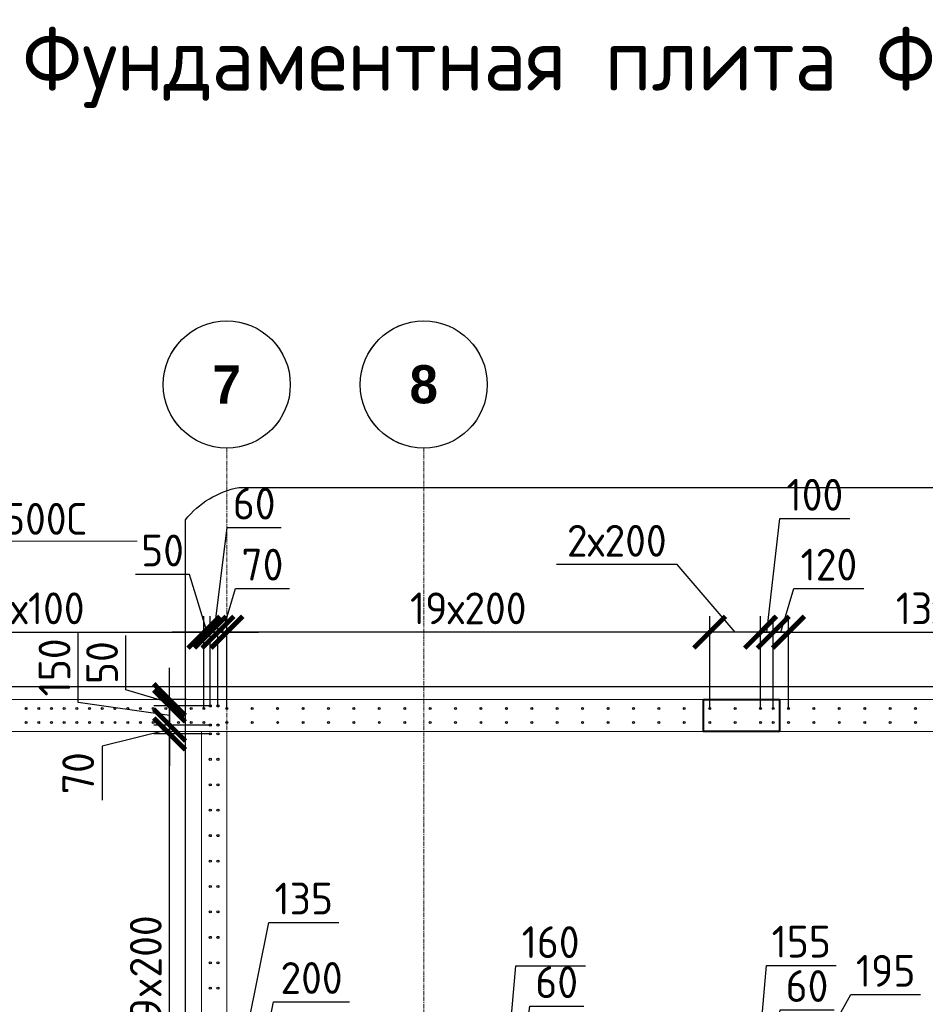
# Model space of a CAD drawing. Header units: millimetres. Extents: x 376598 to 1249954, y -318491 to -22134.
# Tile 421 of 444: x 1214215 to 1221342, y -215233 to -207491. Entities that reach past the tile are written whole.
import ezdxf
from ezdxf import colors
from ezdxf.entities.mleader import LeaderData, LeaderLine
from ezdxf.math import Vec2, Vec3

# ---------------------------------------------------------------- set-up
doc = ezdxf.new("R2010")
doc.units = ezdxf.units.MM
for name, pattern in [('01 Штриховая _4 мм_', [6, 3.5, -2.5]), ('______5', [1100, 800, -100, 100, -100]), ('HIDDEN2', [4.7625, 3.175, -1.5875]), ('осевая', [50.8, 31.75, -6.35, 6.35, -6.35])]:
    doc.linetypes.add(name, pattern=pattern)
for name, color, linetype, lineweight in [('0 Фундамент', 5, 'Continuous', 30), ('1 Стены', 3, 'Continuous', 30), ('Оси', 40, '______5', 18), ('подоснова', 151, 'Continuous', 5), ('размер', 1, 'Continuous', 25), ('РАЗМЕРЫ', 1, 'Continuous', 9), ('СТЕНЫ', 3, 'Continuous', 30), ('Узлы', 7, 'Continuous', 0)]:
    doc.layers.add(name, color=color, linetype=linetype, lineweight=lineweight)
doc.styles.add('Century Gothic', font='GOTHIC.TTF')
doc.styles.add('GOST-2.304_Type-B', font='GOST_Common.ttf')
doc.dimstyles.new('СПДС', dxfattribs={"dimscale": 100, "dimtxt": 2.5, "dimasz": 2.5, "dimexe": 1.25, "dimexo": 0, "dimtad": 1, "dimdec": 0, "dimtxsty": 'GOST-2.304_Type-B', "dimblk": 'ARCHTICK', "dimcen": 2.5, "dimdle": 2, "dimadec": 0, "dimazin": 2, "dimtfac": 0.75, "dimtdec": 0, "dimtmove": 1, "dimatfit": 3, "dimfxl": 1, "dimtolj": 1, "dimarcsym": 1})

# ---------------------------------------------------------------- blocks, each defined once
blk = doc.blocks.new('NSY101')
at = {"color": 0, "linetype": 'ByBlock', "lineweight": -2}
blk.add_circle((0, 0), 50, dxfattribs=at)
blk = doc.blocks.new('оси 2.2-2.3')
at = {"layer": 'Оси', "color": 16, "linetype": 'осевая', "lineweight": 0, "transparency": 33554687}
for p, q in [((494304.9, -104267.9), (494304.9, -134893.5)), ((495854.9, -104267.9), (495854.9, -134893.5)), ((468076.3, -106495.4), (524372.9, -106495.4))]:
    blk.add_line(p, q, dxfattribs=at)
at = {"layer": 'Оси', "color": 16, "linetype": 'Continuous', "lineweight": 25, "transparency": 33554687, "xscale": 9.999999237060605, "yscale": 9.999999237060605, "zscale": 9.999999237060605}
for p in [(494304.4, -103767.9), (495854.4, -103767.9)]:
    blk.add_blockref('NSY101', p, dxfattribs=at)
at = {"layer": 'Оси', "color": 16, "linetype": 'Continuous', "lineweight": 25, "transparency": 33554687, "char_height": 300, "width": 385, "attachment_point": 5, "style": 'Century Gothic'}
for s, insert in [('\\A1;{\\fCentury Gothic|i0|b1;\\H300.000000;\\W1.000000;\\C16;7}\\P', (494304.4, -103767.9)), ('\\A1;{\\fCentury Gothic|i0|b1;\\H300.000000;\\W1.000000;\\C16;8}\\P', (495854.4, -103767.9))]:
    blk.add_mtext(s, dxfattribs=dict(at, insert=insert))
blk = doc.blocks.new('стены тп')
at = {"layer": '1 Стены', "color": 252, "linetype": 'HIDDEN2', "lineweight": 0, "true_color": 0x939598}
for p, q in [((909390.6, -187275.6), (862265.6, -187275.6)), ((862590.6, -187525.6), (889390.4, -187525.6)), ((882440.6, -187525.6), (882240.6, -187525.6)), ((882240.6, -187525.6), (882240.6, -190445.6)), ((882440.6, -191275.6), (882440.6, -187525.6))]:
    blk.add_line(p, q, dxfattribs=at)
blk = doc.blocks.new('_ArchTick')
at = {"color": 0, "linetype": 'ByBlock', "const_width": 0.15}
blk.add_lwpolyline([(-0.5, -0.5), (0.5, 0.5)], dxfattribs=at)
blk = doc.blocks.new('*D3281')
at = {"layer": 'DEFPOINTS', "color": 0, "lineweight": 0, "transparency": 16777216}
for p in [(1215935, -216116.3), (1215800.2, -216906.8), (1215935, -216906.8, -360)]:
    blk.add_point(p, dxfattribs=at)
at = {"layer": 'РАЗМЕРЫ', "color": 0, "lineweight": -2, "transparency": 16777216}
for p, q in [((1215867.6, -216116.3), (1216175.3, -214589)), ((1216175.3, -214589), (1216725.3, -214589)), ((1215800.2, -216906.8), (1215800.2, -215991.3)), ((1215935, -216906.8), (1215935, -215991.3)), ((1215600.2, -216116.3), (1216135, -216116.3))]:
    blk.add_line(p, q, dxfattribs=at)
at = {"layer": 'РАЗМЕРЫ', "color": 0, "lineweight": -2, "transparency": 16777216, "xscale": 250, "yscale": 250, "zscale": 250, "rotation": 180}
blk.add_blockref('_ArchTick', (1215800.2, -216116.3), dxfattribs=at)
at = {"layer": 'РАЗМЕРЫ', "color": 0, "lineweight": -2, "transparency": 16777216, "xscale": 250, "yscale": 250, "zscale": 250}
blk.add_blockref('_ArchTick', (1215935, -216116.3), dxfattribs=at)
at = {"layer": 'РАЗМЕРЫ', "color": 0, "lineweight": 0, "transparency": 16777216, "insert": (1216450.3, -214401.5), "char_height": 250, "attachment_point": 5, "style": 'GOST-2.304_Type-B'}
blk.add_mtext('\\A1;135', dxfattribs=at)
blk = doc.blocks.new('*D3282')
at = {"layer": 'DEFPOINTS', "color": 0, "lineweight": 0, "transparency": 16777216}
for p in [(1218095, -216116.3), (1217935, -216906.8, -360), (1218095, -216906.8, -360)]:
    blk.add_point(p, dxfattribs=at)
at = {"layer": 'РАЗМЕРЫ', "color": 0, "lineweight": -2, "transparency": 16777216}
for p, q in [((1218015, -216116.3), (1218118.1, -214931.9)), ((1218118.1, -214931.9), (1218668.1, -214931.9)), ((1217935, -216906.8), (1217935, -215991.3)), ((1218095, -216906.8), (1218095, -215991.3)), ((1217735, -216116.3), (1218295, -216116.3))]:
    blk.add_line(p, q, dxfattribs=at)
at = {"layer": 'РАЗМЕРЫ', "color": 0, "lineweight": -2, "transparency": 16777216, "xscale": 250, "yscale": 250, "zscale": 250, "rotation": 180}
blk.add_blockref('_ArchTick', (1217935, -216116.3), dxfattribs=at)
at = {"layer": 'РАЗМЕРЫ', "color": 0, "lineweight": -2, "transparency": 16777216, "xscale": 250, "yscale": 250, "zscale": 250}
blk.add_blockref('_ArchTick', (1218095, -216116.3), dxfattribs=at)
at = {"layer": 'РАЗМЕРЫ', "color": 0, "lineweight": 0, "transparency": 16777216, "insert": (1218393.1, -214744.4), "char_height": 250, "attachment_point": 5, "style": 'GOST-2.304_Type-B'}
blk.add_mtext('\\A1;160', dxfattribs=at)
blk = doc.blocks.new('*D3283')
at = {"layer": 'DEFPOINTS', "color": 0, "lineweight": 0, "transparency": 16777216}
for p in [(1218155.3, -216116.3), (1218095, -216906.8, -360), (1218155.3, -216906.8, -360)]:
    blk.add_point(p, dxfattribs=at)
at = {"layer": 'РАЗМЕРЫ', "color": 0, "lineweight": -2, "transparency": 16777216}
for p, q in [((1218125.2, -216116.3), (1218228.3, -215246.9)), ((1218228.3, -215246.9), (1218653.3, -215246.9)), ((1218095, -216906.8), (1218095, -215991.3)), ((1218155.3, -216906.8), (1218155.3, -215991.3)), ((1218095, -216116.3), (1217845, -216116.3)), ((1218095, -216116.3), (1218155.3, -216116.3)), ((1218095, -216116.3), (1218155.3, -216116.3)), ((1218155.3, -216116.3), (1218405.3, -216116.3))]:
    blk.add_line(p, q, dxfattribs=at)
at = {"layer": 'РАЗМЕРЫ', "color": 0, "lineweight": -2, "transparency": 16777216, "xscale": 250, "yscale": 250, "zscale": 250}
blk.add_blockref('_ArchTick', (1218095, -216116.3), dxfattribs=at)
at = {"layer": 'РАЗМЕРЫ', "color": 0, "lineweight": -2, "transparency": 16777216, "xscale": 250, "yscale": 250, "zscale": 250, "rotation": 180}
blk.add_blockref('_ArchTick', (1218155.3, -216116.3), dxfattribs=at)
at = {"layer": 'РАЗМЕРЫ', "color": 0, "lineweight": 0, "transparency": 16777216, "insert": (1218440.8, -215059.4), "char_height": 250, "attachment_point": 5, "style": 'GOST-2.304_Type-B'}
blk.add_mtext('\\A1;60', dxfattribs=at)
blk = doc.blocks.new('*D3295')
at = {"layer": 'DEFPOINTS', "color": 0, "lineweight": 0, "transparency": 16777216}
for p in [(1220065, -216116.3), (1219910, -216906.8, -360), (1220065, -216906.8, -360)]:
    blk.add_point(p, dxfattribs=at)
at = {"layer": 'РАЗМЕРЫ', "color": 0, "lineweight": -2, "transparency": 16777216}
for p, q in [((1219987.5, -216116.3), (1220090.6, -214927.8)), ((1220090.6, -214927.8), (1220640.6, -214927.8)), ((1219910, -216906.8), (1219910, -215991.3)), ((1220065, -216906.8), (1220065, -215991.3)), ((1219710, -216116.3), (1220265, -216116.3))]:
    blk.add_line(p, q, dxfattribs=at)
at = {"layer": 'РАЗМЕРЫ', "color": 0, "lineweight": -2, "transparency": 16777216, "xscale": 250, "yscale": 250, "zscale": 250, "rotation": 180}
blk.add_blockref('_ArchTick', (1219910, -216116.3), dxfattribs=at)
at = {"layer": 'РАЗМЕРЫ', "color": 0, "lineweight": -2, "transparency": 16777216, "xscale": 250, "yscale": 250, "zscale": 250}
blk.add_blockref('_ArchTick', (1220065, -216116.3), dxfattribs=at)
at = {"layer": 'РАЗМЕРЫ', "color": 0, "lineweight": 0, "transparency": 16777216, "insert": (1220365.6, -214740.3), "char_height": 250, "attachment_point": 5, "style": 'GOST-2.304_Type-B'}
blk.add_mtext('\\A1;155', dxfattribs=at)
blk = doc.blocks.new('*D3296')
at = {"layer": 'DEFPOINTS', "color": 0, "lineweight": 0, "transparency": 16777216}
for p in [(1220125.3, -216116.3), (1220065, -216906.8, -360), (1220125.3, -216906.8, -360)]:
    blk.add_point(p, dxfattribs=at)
at = {"layer": 'РАЗМЕРЫ', "color": 0, "lineweight": -2, "transparency": 16777216}
for p, q in [((1220095.2, -216116.3), (1220198.3, -215276.9)), ((1220198.3, -215276.9), (1220623.3, -215276.9)), ((1220065, -216906.8), (1220065, -215991.3)), ((1220125.3, -216906.8), (1220125.3, -215991.3)), ((1220065, -216116.3), (1219815, -216116.3)), ((1220065, -216116.3), (1220125.3, -216116.3)), ((1220065, -216116.3), (1220125.3, -216116.3)), ((1220125.3, -216116.3), (1220375.3, -216116.3))]:
    blk.add_line(p, q, dxfattribs=at)
at = {"layer": 'РАЗМЕРЫ', "color": 0, "lineweight": -2, "transparency": 16777216, "xscale": 250, "yscale": 250, "zscale": 250}
blk.add_blockref('_ArchTick', (1220065, -216116.3), dxfattribs=at)
at = {"layer": 'РАЗМЕРЫ', "color": 0, "lineweight": -2, "transparency": 16777216, "xscale": 250, "yscale": 250, "zscale": 250, "rotation": 180}
blk.add_blockref('_ArchTick', (1220125.3, -216116.3), dxfattribs=at)
at = {"layer": 'РАЗМЕРЫ', "color": 0, "lineweight": 0, "transparency": 16777216, "insert": (1220410.8, -215089.4), "char_height": 250, "attachment_point": 5, "style": 'GOST-2.304_Type-B'}
blk.add_mtext('\\A1;60', dxfattribs=at)
blk = doc.blocks.new('*D3297')
at = {"layer": 'DEFPOINTS', "color": 0, "lineweight": 0, "transparency": 16777216}
for p in [(1220320, -216116.3), (1220125.3, -216906.8, -360), (1220320, -216906.8, -360)]:
    blk.add_point(p, dxfattribs=at)
at = {"layer": 'РАЗМЕРЫ', "color": 0, "lineweight": -2, "transparency": 16777216}
for p, q in [((1220222.7, -216116.3), (1220754.5, -215157.3)), ((1220754.5, -215157.3), (1221304.5, -215157.3)), ((1220125.3, -216906.8), (1220125.3, -215991.3)), ((1220320, -216906.8), (1220320, -215991.3)), ((1219925.3, -216116.3), (1220520, -216116.3))]:
    blk.add_line(p, q, dxfattribs=at)
at = {"layer": 'РАЗМЕРЫ', "color": 0, "lineweight": -2, "transparency": 16777216, "xscale": 250, "yscale": 250, "zscale": 250, "rotation": 180}
blk.add_blockref('_ArchTick', (1220125.3, -216116.3), dxfattribs=at)
at = {"layer": 'РАЗМЕРЫ', "color": 0, "lineweight": -2, "transparency": 16777216, "xscale": 250, "yscale": 250, "zscale": 250}
blk.add_blockref('_ArchTick', (1220320, -216116.3), dxfattribs=at)
at = {"layer": 'РАЗМЕРЫ', "color": 0, "lineweight": 0, "transparency": 16777216, "insert": (1221029.5, -214969.8), "char_height": 250, "attachment_point": 5, "style": 'GOST-2.304_Type-B'}
blk.add_mtext('\\A1;195', dxfattribs=at)
blk = doc.blocks.new('*D3078')
at = {"layer": 'DEFPOINTS', "color": 0, "lineweight": 0, "transparency": 16777216}
for p in [(1215935, -216116.3), (1215935, -216837.2, 160), (1216135, -216906.8, -200)]:
    blk.add_point(p, dxfattribs=at)
at = {"layer": 'РАЗМЕРЫ', "color": 0, "lineweight": -2, "transparency": 16777216}
for p, q in [((1216035, -216116.3), (1216211.6, -215213.5)), ((1216211.6, -215213.5), (1216811.6, -215213.5)), ((1215935, -216837.2), (1215935, -215991.3)), ((1216135, -216906.8), (1216135, -215991.3)), ((1216335, -216116.3), (1215735, -216116.3))]:
    blk.add_line(p, q, dxfattribs=at)
at = {"layer": 'РАЗМЕРЫ', "color": 0, "lineweight": -2, "transparency": 16777216, "xscale": 250, "yscale": 250, "zscale": 250, "rotation": 180}
blk.add_blockref('_ArchTick', (1215935, -216116.3), dxfattribs=at)
at = {"layer": 'РАЗМЕРЫ', "color": 0, "lineweight": -2, "transparency": 16777216, "xscale": 250, "yscale": 250, "zscale": 250}
blk.add_blockref('_ArchTick', (1216135, -216116.3), dxfattribs=at)
at = {"layer": 'РАЗМЕРЫ', "color": 0, "lineweight": 0, "transparency": 16777216, "insert": (1216511.6, -215026), "char_height": 250, "attachment_point": 5, "style": 'GOST-2.304_Type-B'}
blk.add_mtext('\\A1;200', dxfattribs=at)
blk = doc.blocks.new('*D3417')
at = {"layer": 'DEFPOINTS', "color": 0, "lineweight": 0, "transparency": 16777216}
for p in [(1215714.9, -212307), (1215714.9, -212887.2, -360), (1215775.2, -212887.2, -360)]:
    blk.add_point(p, dxfattribs=at)
at = {"layer": 'РАЗМЕРЫ', "color": 0, "lineweight": -2, "transparency": 16777216}
for p, q in [((1215745.1, -212307), (1215848.2, -211483.5)), ((1215848.2, -211483.5), (1216273.2, -211483.5)), ((1215714.9, -212887.2), (1215714.9, -212182)), ((1215775.2, -212887.2), (1215775.2, -212182)), ((1215714.9, -212307), (1215464.9, -212307)), ((1215775.2, -212307), (1215714.9, -212307)), ((1215775.2, -212307), (1215714.9, -212307)), ((1215775.2, -212307), (1216025.2, -212307))]:
    blk.add_line(p, q, dxfattribs=at)
at = {"layer": 'РАЗМЕРЫ', "color": 0, "lineweight": -2, "transparency": 16777216, "xscale": 250, "yscale": 250, "zscale": 250}
blk.add_blockref('_ArchTick', (1215714.9, -212307), dxfattribs=at)
at = {"layer": 'РАЗМЕРЫ', "color": 0, "lineweight": -2, "transparency": 16777216, "xscale": 250, "yscale": 250, "zscale": 250, "rotation": 180}
blk.add_blockref('_ArchTick', (1215775.2, -212307), dxfattribs=at)
at = {"layer": 'РАЗМЕРЫ', "color": 0, "lineweight": 0, "transparency": 16777216, "insert": (1216060.7, -211296), "char_height": 250, "attachment_point": 5, "style": 'GOST-2.304_Type-B'}
blk.add_mtext('\\A1;60', dxfattribs=at)
blk = doc.blocks.new('*D3418')
at = {"layer": 'DEFPOINTS', "color": 0, "lineweight": 0, "transparency": 16777216}
for p in [(1215664.6, -212307), (1215664.6, -212907.1, -720), (1215714.9, -212887.2, -360)]:
    blk.add_point(p, dxfattribs=at)
at = {"layer": 'РАЗМЕРЫ', "color": 0, "lineweight": -2, "transparency": 16777216}
for p, q in [((1215551.6, -211852.1), (1215126.6, -211852.1)), ((1215689.8, -212307), (1215551.6, -211852.1)), ((1215664.6, -212907.1), (1215664.6, -212182)), ((1215714.9, -212887.2), (1215714.9, -212182)), ((1215664.6, -212307), (1215414.6, -212307)), ((1215714.9, -212307), (1215664.6, -212307)), ((1215714.9, -212307), (1215664.6, -212307)), ((1215714.9, -212307), (1215964.9, -212307))]:
    blk.add_line(p, q, dxfattribs=at)
at = {"layer": 'РАЗМЕРЫ', "color": 0, "lineweight": -2, "transparency": 16777216, "xscale": 250, "yscale": 250, "zscale": 250}
blk.add_blockref('_ArchTick', (1215664.6, -212307), dxfattribs=at)
at = {"layer": 'РАЗМЕРЫ', "color": 0, "lineweight": -2, "transparency": 16777216, "xscale": 250, "yscale": 250, "zscale": 250, "rotation": 180}
blk.add_blockref('_ArchTick', (1215714.9, -212307), dxfattribs=at)
at = {"layer": 'РАЗМЕРЫ', "color": 0, "lineweight": 0, "transparency": 16777216, "insert": (1215339.1, -211664.6), "char_height": 250, "attachment_point": 5, "style": 'GOST-2.304_Type-B'}
blk.add_mtext('\\A1;50', dxfattribs=at)
blk = doc.blocks.new('*D3431')
at = {"layer": 'DEFPOINTS', "color": 0, "lineweight": 0, "transparency": 16777216}
for p in [(1215394.3, -213106.8), (1215714.8, -213106.8, 160), (1216135, -216906.8, -200)]:
    blk.add_point(p, dxfattribs=at)
at = {"layer": 'РАЗМЕРЫ', "color": 0, "lineweight": -2, "transparency": 16777216}
for p, q in [((1215394.3, -217106.8), (1215394.3, -212906.8)), ((1215714.8, -213106.8), (1215269.3, -213106.8)), ((1216135, -216906.8), (1215269.3, -216906.8))]:
    blk.add_line(p, q, dxfattribs=at)
at = {"layer": 'РАЗМЕРЫ', "color": 0, "lineweight": -2, "transparency": 16777216, "xscale": 250, "yscale": 250, "zscale": 250}
for p, rotation in [((1215394.3, -213106.8), 90), ((1215394.3, -216906.8), 270)]:
    blk.add_blockref('_ArchTick', p, dxfattribs=dict(at, rotation=rotation))
at = {"layer": 'РАЗМЕРЫ', "color": 0, "lineweight": 0, "transparency": 16777216, "insert": (1215206.8, -215006.8), "char_height": 250, "attachment_point": 5, "rotation": 90, "style": 'GOST-2.304_Type-B'}
blk.add_mtext('\\A1;19x200', dxfattribs=at)
blk = doc.blocks.new('*D3432')
at = {"layer": 'DEFPOINTS', "color": 0, "lineweight": 0, "transparency": 16777216}
for p in [(1215394.3, -213037.2), (1215714.9, -213037.2, -360), (1215714.8, -213106.8, 160)]:
    blk.add_point(p, dxfattribs=at)
at = {"layer": 'РАЗМЕРЫ', "color": 0, "lineweight": -2, "transparency": 16777216}
for p, q in [((1215394.3, -213037.2), (1215394.3, -212787.2)), ((1215394.3, -213072), (1214863, -213204)), ((1215714.9, -213037.2), (1215269.3, -213037.2)), ((1215394.3, -213106.8), (1215394.3, -213037.2)), ((1215394.3, -213106.8), (1215394.3, -213037.2)), ((1215714.8, -213106.8), (1215269.3, -213106.8)), ((1215394.3, -213106.8), (1215394.3, -213356.8)), ((1214863, -213204), (1214863, -213627.9))]:
    blk.add_line(p, q, dxfattribs=at)
at = {"layer": 'РАЗМЕРЫ', "color": 0, "lineweight": -2, "transparency": 16777216, "xscale": 250, "yscale": 250, "zscale": 250}
for p, rotation in [((1215394.3, -213037.2), 270), ((1215394.3, -213106.8), 90)]:
    blk.add_blockref('_ArchTick', p, dxfattribs=dict(at, rotation=rotation))
at = {"layer": 'РАЗМЕРЫ', "color": 0, "lineweight": 0, "transparency": 16777216, "insert": (1214675.5, -213415.9), "char_height": 250, "attachment_point": 5, "rotation": 90, "style": 'GOST-2.304_Type-B'}
blk.add_mtext('\\A1;70', dxfattribs=at)
blk = doc.blocks.new('*D3433')
at = {"layer": 'DEFPOINTS', "color": 0, "lineweight": 0, "transparency": 16777216}
for p in [(1215394.3, -212887.2), (1215714.9, -212887.2), (1215714.9, -213037.2, -360)]:
    blk.add_point(p, dxfattribs=at)
at = {"layer": 'РАЗМЕРЫ', "color": 0, "lineweight": -2, "transparency": 16777216}
for p, q in [((1214676.1, -212859), (1214676.1, -212309)), ((1215394.3, -213237.2), (1215394.3, -212687.2)), ((1215394.3, -212962.2), (1214676.1, -212859)), ((1215714.9, -212887.2), (1215269.3, -212887.2)), ((1215714.9, -213037.2), (1215269.3, -213037.2))]:
    blk.add_line(p, q, dxfattribs=at)
at = {"layer": 'РАЗМЕРЫ', "color": 0, "lineweight": -2, "transparency": 16777216, "xscale": 250, "yscale": 250, "zscale": 250}
for p, rotation in [((1215394.3, -212887.2), 90), ((1215394.3, -213037.2), 270)]:
    blk.add_blockref('_ArchTick', p, dxfattribs=dict(at, rotation=rotation))
at = {"layer": 'РАЗМЕРЫ', "color": 0, "lineweight": 0, "transparency": 16777216, "insert": (1214488.6, -212584), "char_height": 250, "attachment_point": 5, "rotation": 90, "style": 'GOST-2.304_Type-B'}
blk.add_mtext('\\A1;150', dxfattribs=at)
blk = doc.blocks.new('*D3127')
at = {"layer": 'DEFPOINTS', "color": 0, "lineweight": 0, "transparency": 16777216}
for p in [(1215394.3, -212837.2), (1215527.2, -212837.2), (1215714.9, -212887.2)]:
    blk.add_point(p, dxfattribs=at)
at = {"layer": 'РАЗМЕРЫ', "color": 0, "lineweight": -2, "transparency": 16777216}
for p, q in [((1215050.5, -212759), (1215050.5, -212334)), ((1215394.3, -212837.2), (1215394.3, -212587.2)), ((1215394.3, -212862.2), (1215050.5, -212759)), ((1215527.2, -212837.2), (1215269.3, -212837.2)), ((1215394.3, -212887.2), (1215394.3, -212837.2)), ((1215394.3, -212887.2), (1215394.3, -212837.2)), ((1215714.9, -212887.2), (1215269.3, -212887.2)), ((1215394.3, -212887.2), (1215394.3, -213137.2))]:
    blk.add_line(p, q, dxfattribs=at)
at = {"layer": 'РАЗМЕРЫ', "color": 0, "lineweight": -2, "transparency": 16777216, "xscale": 250, "yscale": 250, "zscale": 250}
for p, rotation in [((1215394.3, -212837.2), 270), ((1215394.3, -212887.2), 90)]:
    blk.add_blockref('_ArchTick', p, dxfattribs=dict(at, rotation=rotation))
at = {"layer": 'РАЗМЕРЫ', "color": 0, "lineweight": 0, "transparency": 16777216, "insert": (1214863, -212546.5), "char_height": 250, "attachment_point": 5, "rotation": 90, "style": 'GOST-2.304_Type-B'}
blk.add_mtext('\\A1;50', dxfattribs=at)
blk = doc.blocks.new('*D3443')
at = {"layer": 'DEFPOINTS', "color": 0, "lineweight": 0, "transparency": 16777216}
for p in [(1220145.1, -212307), (1220145.1, -212906.8), (1220264.9, -212906.8, -720)]:
    blk.add_point(p, dxfattribs=at)
at = {"layer": 'РАЗМЕРЫ', "color": 0, "lineweight": -2, "transparency": 16777216}
for p, q in [((1220205, -212307), (1220308.1, -211963.3)), ((1220308.1, -211963.3), (1220858.1, -211963.3)), ((1220145.1, -212906.8), (1220145.1, -212182)), ((1220264.9, -212906.8), (1220264.9, -212182)), ((1220145.1, -212307), (1219895.1, -212307)), ((1220264.9, -212307), (1220145.1, -212307)), ((1220264.9, -212307), (1220145.1, -212307)), ((1220264.9, -212307), (1220514.9, -212307))]:
    blk.add_line(p, q, dxfattribs=at)
at = {"layer": 'РАЗМЕРЫ', "color": 0, "lineweight": -2, "transparency": 16777216, "xscale": 250, "yscale": 250, "zscale": 250}
blk.add_blockref('_ArchTick', (1220145.1, -212307), dxfattribs=at)
at = {"layer": 'РАЗМЕРЫ', "color": 0, "lineweight": -2, "transparency": 16777216, "xscale": 250, "yscale": 250, "zscale": 250, "rotation": 180}
blk.add_blockref('_ArchTick', (1220264.9, -212307), dxfattribs=at)
at = {"layer": 'РАЗМЕРЫ', "color": 0, "lineweight": 0, "transparency": 16777216, "insert": (1220583.1, -211775.8), "char_height": 250, "attachment_point": 5, "style": 'GOST-2.304_Type-B'}
blk.add_mtext('\\A1;120', dxfattribs=at)
blk = doc.blocks.new('*D3444')
at = {"layer": 'DEFPOINTS', "color": 0, "lineweight": 0, "transparency": 16777216}
for p in [(1220044.8, -212307), (1220044.8, -212907.1), (1220145.1, -212906.8)]:
    blk.add_point(p, dxfattribs=at)
at = {"layer": 'РАЗМЕРЫ', "color": 0, "lineweight": -2, "transparency": 16777216}
for p, q in [((1220095, -212307), (1220198.1, -211414)), ((1220198.1, -211414), (1220748.1, -211414)), ((1220044.8, -212907.1), (1220044.8, -212182)), ((1220145.1, -212906.8), (1220145.1, -212182)), ((1220044.8, -212307), (1219794.8, -212307)), ((1220145.1, -212307), (1220044.8, -212307)), ((1220145.1, -212307), (1220044.8, -212307)), ((1220145.1, -212307), (1220395.1, -212307))]:
    blk.add_line(p, q, dxfattribs=at)
at = {"layer": 'РАЗМЕРЫ', "color": 0, "lineweight": -2, "transparency": 16777216, "xscale": 250, "yscale": 250, "zscale": 250}
blk.add_blockref('_ArchTick', (1220044.8, -212307), dxfattribs=at)
at = {"layer": 'РАЗМЕРЫ', "color": 0, "lineweight": -2, "transparency": 16777216, "xscale": 250, "yscale": 250, "zscale": 250, "rotation": 180}
blk.add_blockref('_ArchTick', (1220145.1, -212307), dxfattribs=at)
at = {"layer": 'РАЗМЕРЫ', "color": 0, "lineweight": 0, "transparency": 16777216, "insert": (1220473.1, -211226.5), "char_height": 250, "attachment_point": 5, "style": 'GOST-2.304_Type-B'}
blk.add_mtext('\\A1;100', dxfattribs=at)
blk = doc.blocks.new('*D3445')
at = {"layer": 'DEFPOINTS', "color": 0, "lineweight": 0, "transparency": 16777216}
for p in [(1219644.8, -212307), (1219644.8, -212907.1), (1220044.8, -212907.1)]:
    blk.add_point(p, dxfattribs=at)
at = {"layer": 'РАЗМЕРЫ', "color": 0, "lineweight": -2, "transparency": 16777216}
for p, q in [((1219388.8, -211775.8), (1218438.8, -211775.8)), ((1219844.8, -212307), (1219388.8, -211775.8)), ((1219644.8, -212907.1), (1219644.8, -212182)), ((1220044.8, -212907.1), (1220044.8, -212182)), ((1220244.8, -212307), (1219444.8, -212307))]:
    blk.add_line(p, q, dxfattribs=at)
at = {"layer": 'РАЗМЕРЫ', "color": 0, "lineweight": -2, "transparency": 16777216, "xscale": 250, "yscale": 250, "zscale": 250, "rotation": 180}
blk.add_blockref('_ArchTick', (1219644.8, -212307), dxfattribs=at)
at = {"layer": 'РАЗМЕРЫ', "color": 0, "lineweight": -2, "transparency": 16777216, "xscale": 250, "yscale": 250, "zscale": 250}
blk.add_blockref('_ArchTick', (1220044.8, -212307), dxfattribs=at)
at = {"layer": 'РАЗМЕРЫ', "color": 0, "lineweight": 0, "transparency": 16777216, "insert": (1218913.8, -211588.3), "char_height": 250, "attachment_point": 5, "style": 'GOST-2.304_Type-B'}
blk.add_mtext('\\A1;2х200', dxfattribs=at)
blk = doc.blocks.new('*D3446')
at = {"layer": 'DEFPOINTS', "color": 0, "lineweight": 0, "transparency": 16777216}
for p in [(1215844.9, -212307), (1215844.9, -212906.8, -720), (1219644.8, -212907.1)]:
    blk.add_point(p, dxfattribs=at)
at = {"layer": 'РАЗМЕРЫ', "color": 0, "lineweight": -2, "transparency": 16777216}
for p, q in [((1215844.9, -212906.8), (1215844.9, -212182)), ((1219644.8, -212907.1), (1219644.8, -212182)), ((1219844.8, -212307), (1215644.9, -212307))]:
    blk.add_line(p, q, dxfattribs=at)
at = {"layer": 'РАЗМЕРЫ', "color": 0, "lineweight": -2, "transparency": 16777216, "xscale": 250, "yscale": 250, "zscale": 250, "rotation": 180}
blk.add_blockref('_ArchTick', (1215844.9, -212307), dxfattribs=at)
at = {"layer": 'РАЗМЕРЫ', "color": 0, "lineweight": -2, "transparency": 16777216, "xscale": 250, "yscale": 250, "zscale": 250}
blk.add_blockref('_ArchTick', (1219644.8, -212307), dxfattribs=at)
at = {"layer": 'РАЗМЕРЫ', "color": 0, "lineweight": 0, "transparency": 16777216, "insert": (1217744.9, -212119.5), "char_height": 250, "attachment_point": 5, "style": 'GOST-2.304_Type-B'}
blk.add_mtext('\\A1;19х200', dxfattribs=at)
blk = doc.blocks.new('*D3447')
at = {"layer": 'DEFPOINTS', "color": 0, "lineweight": 0, "transparency": 16777216}
for p in [(1215775.2, -212307), (1215775.2, -212860.7), (1215844.9, -212906.8, -720)]:
    blk.add_point(p, dxfattribs=at)
at = {"layer": 'РАЗМЕРЫ', "color": 0, "lineweight": -2, "transparency": 16777216}
for p, q in [((1215810.1, -212307), (1215913.2, -211963.3)), ((1215913.2, -211963.3), (1216337, -211963.3)), ((1215775.2, -212860.7), (1215775.2, -212182)), ((1215844.9, -212906.8), (1215844.9, -212182)), ((1215775.2, -212307), (1215525.2, -212307)), ((1215844.9, -212307), (1215775.2, -212307)), ((1215844.9, -212307), (1215775.2, -212307)), ((1215844.9, -212307), (1216094.9, -212307))]:
    blk.add_line(p, q, dxfattribs=at)
at = {"layer": 'РАЗМЕРЫ', "color": 0, "lineweight": -2, "transparency": 16777216, "xscale": 250, "yscale": 250, "zscale": 250}
blk.add_blockref('_ArchTick', (1215775.2, -212307), dxfattribs=at)
at = {"layer": 'РАЗМЕРЫ', "color": 0, "lineweight": -2, "transparency": 16777216, "xscale": 250, "yscale": 250, "zscale": 250, "rotation": 180}
blk.add_blockref('_ArchTick', (1215844.9, -212307), dxfattribs=at)
at = {"layer": 'РАЗМЕРЫ', "color": 0, "lineweight": 0, "transparency": 16777216, "insert": (1216125.1, -211775.8), "char_height": 250, "attachment_point": 5, "style": 'GOST-2.304_Type-B'}
blk.add_mtext('\\A1;70', dxfattribs=at)
blk = doc.blocks.new('*D3464')
at = {"layer": 'DEFPOINTS', "color": 0, "lineweight": 0, "transparency": 16777216}
for p in [(1222864.7, -212307), (1222864.7, -212565.1), (1220264.9, -212906.8, -720)]:
    blk.add_point(p, dxfattribs=at)
at = {"layer": 'РАЗМЕРЫ', "color": 0, "lineweight": -2, "transparency": 16777216}
for p, q in [((1220264.9, -212906.8), (1220264.9, -212182)), ((1222864.7, -212565.1), (1222864.7, -212182)), ((1220064.9, -212307), (1223064.7, -212307))]:
    blk.add_line(p, q, dxfattribs=at)
at = {"layer": 'РАЗМЕРЫ', "color": 0, "lineweight": -2, "transparency": 16777216, "xscale": 250, "yscale": 250, "zscale": 250, "rotation": 180}
blk.add_blockref('_ArchTick', (1220264.9, -212307), dxfattribs=at)
at = {"layer": 'РАЗМЕРЫ', "color": 0, "lineweight": -2, "transparency": 16777216, "xscale": 250, "yscale": 250, "zscale": 250}
blk.add_blockref('_ArchTick', (1222864.7, -212307), dxfattribs=at)
at = {"layer": 'РАЗМЕРЫ', "color": 0, "lineweight": 0, "transparency": 16777216, "insert": (1221564.8, -212119.5), "char_height": 250, "attachment_point": 5, "style": 'GOST-2.304_Type-B'}
blk.add_mtext('\\A1;13х200', dxfattribs=at)
blk = doc.blocks.new('_None')
blk = doc.blocks.new('*D3177')
at = {"layer": 'DEFPOINTS', "color": 0, "lineweight": 0, "transparency": 16777216}
for p in [(1215664.6, -212307), (1215664.6, -212633.4), (1212864.9, -212906.8, -720)]:
    blk.add_point(p, dxfattribs=at)
at = {"layer": 'РАЗМЕРЫ', "color": 0, "lineweight": -2, "transparency": 16777216}
for p, q in [((1212864.9, -212906.8), (1212864.9, -212182)), ((1215664.6, -212633.4), (1215664.6, -212182)), ((1212664.9, -212307), (1215864.6, -212307))]:
    blk.add_line(p, q, dxfattribs=at)
at = {"layer": 'РАЗМЕРЫ', "color": 0, "lineweight": -2, "transparency": 16777216, "xscale": 250, "yscale": 250, "zscale": 250, "rotation": 180}
blk.add_blockref('_ArchTick', (1212864.9, -212307), dxfattribs=at)
at = {"layer": 'РАЗМЕРЫ', "color": 0, "lineweight": -2, "transparency": 16777216, "xscale": 250, "yscale": 250, "zscale": 250}
blk.add_blockref('_ArchTick', (1215664.6, -212307), dxfattribs=at)
at = {"layer": 'РАЗМЕРЫ', "color": 0, "lineweight": 0, "transparency": 16777216, "insert": (1214264.8, -212119.5), "char_height": 250, "attachment_point": 5, "style": 'GOST-2.304_Type-B'}
blk.add_mtext('\\A1;28х100', dxfattribs=at)
blk = doc.blocks.new('стены  тп')
at = {"layer": 'СТЕНЫ', "color": 251, "linetype": '01 Штриховая _4 мм_', "lineweight": 0, "true_color": 0x636466}
for p, q in [((589762.3, -316375.7, 3100), (542387.3, -316375.7, 3100)), ((542712.3, -316625.7, 3100), (569512.1, -316625.7, 3100)), ((562562.3, -316625.7, 3100), (562362.3, -316625.7, 3100)), ((562362.3, -316625.7, 3100), (562362.3, -319545.7, 3100)), ((562562.3, -320375.7, 3100), (562562.3, -316625.7, 3100))]:
    blk.add_line(p, q, dxfattribs=at)

msp = doc.modelspace()

# ---------------------------------------------------------------- linework, layer by layer
at = {"color": 1, "lineweight": 40}
msp.add_lwpolyline([(1219594.8, -212837.2), (1220194.8, -212837.2), (1220194.8, -213087.2), (1219594.8, -213087.2)], close=True, dxfattribs=at)
at = {"layer": '0 Фундамент'}
msp.add_lwpolyline([(1195694.8, -212737.2), (1195694.8, -236917.2), (1203044.8, -236917.2), (1203044.8, -236917.2), (1215544.8, -236917.2), (1215544.8, -236917.2), (1217894.8, -236917.2), (1217894.8, -236917.2), (1243344.8, -236917.2), (1243344.8, -232837.2), (1244824.8, -232837.2), (1244824.8, -224237.2), (1243344.8, -224237.2), (1243344.8, -212737.2), (1195694.8, -212737.2)], dxfattribs=at)
at = {"layer": '1 Стены', "color": 252, "lineweight": 0, "true_color": 0x939598}
msp.add_line((1195595, -213087.2), (1222794.8, -213087.2), dxfattribs=at)
at = {"layer": 'размер', "lineweight": 30}
msp.add_lwpolyline([(1215941.4, -211168.3), (1222668.5, -211168.3, -0.264007), (1223160.6, -211775.8), (1223246, -223302.8, -0.414214), (1222746, -223802.8), (1216019, -223802.8, -0.414214), (1215519, -223302.8), (1215519, -211424.1, -0.178364)], format="xyb", close=True, dxfattribs=at)
at = {"layer": 'РАЗМЕРЫ', "color": 8, "linetype": 'Continuous', "lineweight": 30}
for centre in [(1214264.6, -212907.1, -720), (1214264.9, -212906.8, -720), (1214364.6, -212907.1, -720), (1214364.9, -212906.8, -720), (1214464.6, -212907.1, -720), (1214464.9, -212906.8, -720), (1214564.6, -212907.1, -720), (1214564.9, -212906.8, -720), (1214664.6, -212907.1, -720), (1214664.9, -212906.8, -720), (1214764.6, -212907.1, -720), (1214764.9, -212906.8, -720), (1214864.6, -212907.1, -720), (1214864.9, -212906.8, -720), (1214964.6, -212907.1, -720), (1214964.9, -212906.8, -720), (1215064.6, -212907.1, -720), (1215064.9, -212906.8, -720), (1215164.6, -212907.1, -720), (1215164.9, -212906.8, -720), (1215264.6, -212907.1, -720), (1215264.9, -212906.8, -720), (1215364.6, -212907.1, -720), (1215364.9, -212906.8, -720), (1215464.6, -212907.1, -720), (1215464.9, -212906.8, -720), (1215564.6, -212907.1, -720), (1215564.9, -212906.8, -720), (1215664.6, -212907.1, -720), (1215664.9, -212906.8, -720), (1214264.9, -213017.2, -720), (1214364.9, -213017.2, -720), (1214464.9, -213017.2, -720), (1214564.9, -213017.2, -720), (1214664.9, -213017.2, -720), (1214764.9, -213017.2, -720), (1214864.9, -213017.2, -720), (1214964.9, -213017.2, -720), (1215064.9, -213017.2, -720), (1215164.9, -213017.2, -720), (1215264.9, -213017.2, -720), (1215364.9, -213017.2, -720), (1215464.9, -213017.2, -720), (1215564.9, -213017.2, -720), (1215664.9, -213017.2, -720)]:
    msp.add_circle(centre, 7, dxfattribs=at)
at = {"layer": 'РАЗМЕРЫ', "color": 4, "linetype": 'Continuous', "lineweight": 30}
for centre, radius in [((1215714.9, -212887.2, -360), 8), ((1215775.2, -212887.2, -360), 8), ((1215844.6, -212907.1, -720), 7), ((1215844.9, -212906.8, -720), 7), ((1216044.6, -212907.1, -720), 7), ((1216044.9, -212906.8, -720), 7), ((1216244.6, -212907.1, -720), 7), ((1216244.9, -212906.8, -720), 7), ((1216444.6, -212907.1, -720), 7), ((1216444.9, -212906.8, -720), 7), ((1216644.6, -212907.1, -720), 7), ((1216644.9, -212906.8, -720), 7), ((1216844.6, -212907.1, -720), 7), ((1216844.9, -212906.8, -720), 7), ((1217044.6, -212907.1, -720), 7), ((1217044.9, -212906.8, -720), 7), ((1217244.6, -212907.1, -720), 7), ((1217244.9, -212906.8, -720), 7), ((1217444.6, -212907.1, -720), 7), ((1217444.9, -212906.8, -720), 7), ((1217644.6, -212907.1, -720), 7), ((1217644.9, -212906.8, -720), 7), ((1217844.6, -212907.1, -720), 7), ((1217844.9, -212906.8, -720), 7), ((1218044.6, -212907.1, -720), 7), ((1218044.9, -212906.8, -720), 7), ((1218244.6, -212907.1, -720), 7), ((1218244.9, -212906.8, -720), 7), ((1218444.6, -212907.1, -720), 7), ((1218444.9, -212906.8, -720), 7), ((1218644.6, -212907.1, -720), 7), ((1218644.9, -212906.8, -720), 7), ((1218844.6, -212907.1, -720), 7), ((1218844.9, -212906.8, -720), 7), ((1219044.6, -212907.1, -720), 7), ((1219044.9, -212906.8, -720), 7), ((1219244.6, -212907.1, -720), 7), ((1219244.9, -212906.8, -720), 7), ((1219444.6, -212907.1, -720), 7), ((1219444.9, -212906.8, -720), 7), ((1220264.6, -212907.1, -720), 7), ((1220264.9, -212906.8, -720), 7), ((1220464.6, -212907.1, -720), 7), ((1220464.9, -212906.8, -720), 7), ((1220664.6, -212907.1, -720), 7), ((1220664.9, -212906.8, -720), 7), ((1220864.6, -212907.1, -720), 7), ((1220864.9, -212906.8, -720), 7), ((1221064.6, -212907.1, -720), 7), ((1221064.9, -212906.8, -720), 7), ((1221264.6, -212907.1, -720), 7), ((1221264.9, -212906.8, -720), 7), ((1215714.9, -213037.2, -360), 8), ((1215775.2, -213037.2, -360), 8), ((1215844.9, -213017.2, -720), 7), ((1216044.9, -213017.2, -720), 7), ((1216244.9, -213017.2, -720), 7), ((1216444.9, -213017.2, -720), 7), ((1216644.9, -213017.2, -720), 7), ((1216844.9, -213017.2, -720), 7), ((1217044.9, -213017.2, -720), 7), ((1217244.9, -213017.2, -720), 7), ((1217444.9, -213017.2, -720), 7), ((1217644.9, -213017.2, -720), 7), ((1217844.9, -213017.2, -720), 7), ((1218044.9, -213017.2, -720), 7), ((1218244.9, -213017.2, -720), 7), ((1218444.9, -213017.2, -720), 7), ((1218644.9, -213017.2, -720), 7), ((1218844.9, -213017.2, -720), 7), ((1219044.9, -213017.2, -720), 7), ((1219244.9, -213017.2, -720), 7), ((1219444.9, -213017.2, -720), 7), ((1220264.9, -213017.2, -720), 7), ((1220464.9, -213017.2, -720), 7), ((1220664.9, -213017.2, -720), 7), ((1220864.9, -213017.2, -720), 7), ((1221064.9, -213017.2, -720), 7), ((1221264.9, -213017.2, -720), 7), ((1215714.8, -213106.8, 160), 8), ((1215775.2, -213106.8, 160), 8), ((1215714.8, -213306.8, 160), 8), ((1215775.2, -213306.8, 160), 8), ((1215714.8, -213506.8, 160), 8), ((1215775.2, -213506.8, 160), 8), ((1215714.8, -213706.8, 160), 8), ((1215775.2, -213706.8, 160), 8), ((1215714.8, -213906.8, 160), 8), ((1215775.2, -213906.8, 160), 8), ((1215714.8, -214106.8, 160), 8), ((1215775.2, -214106.8, 160), 8), ((1215714.8, -214306.8, 160), 8), ((1215775.2, -214306.8, 160), 8), ((1215714.8, -214506.8, 160), 8), ((1215775.2, -214506.8, 160), 8), ((1215714.8, -214706.8, 160), 8), ((1215775.2, -214706.8, 160), 8), ((1215714.8, -214906.8, 160), 8), ((1215775.2, -214906.8, 160), 8), ((1215714.8, -215106.8, 160), 8), ((1215775.2, -215106.8, 160), 8)]:
    msp.add_circle(centre, radius, dxfattribs=at)
at = {"layer": 'РАЗМЕРЫ', "color": 6, "linetype": 'Continuous', "lineweight": 30}
for centre in [(1219644.8, -212907.1), (1219645.1, -212906.8), (1219844.8, -212907.1), (1219845.1, -212906.8), (1220044.8, -212907.1), (1220045.1, -212906.8), (1220144.8, -212907.1), (1220145.1, -212906.8), (1219645.1, -213017.2), (1219845.1, -213017.2), (1220045.1, -213017.2), (1220145.1, -213017.2)]:
    msp.add_circle(centre, 7, dxfattribs=at)

# ---------------------------------------------------------------- block references
at = {"layer": 'Оси', "color": 16, "linetype": 'Continuous', "lineweight": 25, "transparency": 33554687, "xscale": 9.999999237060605, "yscale": 9.999999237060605, "zscale": 9.999999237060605}
for p in [(1215844.4, -210359.8), (1217394.4, -210359.8)]:
    msp.add_blockref('NSY101', p, dxfattribs=at)
at = {"layer": 'РАЗМЕРЫ', "color": 1}
for name, p in [('оси 2.2-2.3', (721540.1, -106591.8)), ('стены тп', (333404.4, -25561.5))]:
    msp.add_blockref(name, p, dxfattribs=at)
at = {"layer": 'РАЗМЕРЫ'}
msp.add_blockref('стены  тп', (653282.7, 103538.6, -3100), dxfattribs=at)

# ---------------------------------------------------------------- texts
at = {"layer": 'Оси', "color": 16, "linetype": 'Continuous', "lineweight": 25, "transparency": 33554687, "char_height": 300, "width": 385, "attachment_point": 5, "style": 'Century Gothic'}
for s, insert in [('\\A1;{\\fCentury Gothic|i0|b1;\\H300.000000;\\W1.000000;\\C16;8}\\P', (1217394.4, -210359.8)), ('\\A1;{\\fCentury Gothic|i0|b1;\\H300.000000;\\W1.000000;\\C16;7}\\P', (1215844.4, -210359.8))]:
    msp.add_mtext(s, dxfattribs=dict(at, insert=insert))
at = {"layer": 'Узлы', "color": 80, "linetype": 'Continuous', "lineweight": 0, "style": 'GOST-2.304_Type-B'}
msp.add_text('Фундаментная плита ФП1 (выпуска)', height=500, dxfattribs=at).set_placement((1214235.2, -208048.6))

# ---------------------------------------------------------------- dimensions: what is measured, and where the dimension line sits
at = {"layer": 'РАЗМЕРЫ', "color": 1, "lineweight": 0}
for base, p1, p2, picture, middle in [((1215714.9, -212307), (1215775.2, -212887.2, -360), (1215714.9, -212887.2, -360), '*D3417', (1215910.7, -211483.5)), ((1220044.8, -212307), (1220145.1, -212906.8), (1220044.8, -212907.1), '*D3444', (1220260.6, -211414)), ((1215664.6, -212307), (1215714.9, -212887.2, -360), (1215664.6, -212907.1, -720), '*D3418', (1215489.1, -211852.1)), ((1215935, -216116.3), (1216135, -216906.8, -200), (1215935, -216837.2, 160), '*D3078', (1216274.1, -215213.5))]:
    dim = msp.add_linear_dim(base=base, p1=p1, p2=p2, dimstyle='СПДС', dxfattribs=at)
    dim.commit()
    dim.dimension.update_dxf_attribs({"geometry": picture, "text_midpoint": middle, "dimtype": 160})
dim = msp.add_linear_dim(base=(1219644.8, -212307), p1=(1220044.8, -212907.1), p2=(1219644.8, -212907.1), text='2х200', dimstyle='СПДС', dxfattribs=at)
dim.commit()
dim.dimension.update_dxf_attribs({"geometry": '*D3445', "text_midpoint": (1219326.3, -211775.8), "dimtype": 160})
for base, p1, p2, picture, middle in [((1215775.2, -212307), (1215844.9, -212906.8, -720), (1215775.2, -212860.7), '*D3447', (1215975.7, -211775.8)), ((1220145.1, -212307), (1220264.9, -212906.8, -720), (1220145.1, -212906.8), '*D3443', (1220370.6, -211775.8))]:
    dim = msp.add_linear_dim(base=base, p1=p1, p2=p2, dimstyle='СПДС', dxfattribs=at)
    dim.commit()
    dim.dimension.update_dxf_attribs({"geometry": picture, "text_midpoint": middle})
for base, p1, p2, text, picture, middle in [((1215664.6, -212307), (1212864.9, -212906.8, -720), (1215664.6, -212633.4), '28х100', '*D3177', (1214264.8, -212119.5)), ((1215844.9, -212307), (1219644.8, -212907.1), (1215844.9, -212906.8, -720), '19х200', '*D3446', (1217744.9, -212119.5)), ((1222864.7, -212307), (1220264.9, -212906.8, -720), (1222864.7, -212565.1), '13х200', '*D3464', (1221564.8, -212119.5))]:
    dim = msp.add_linear_dim(base=base, p1=p1, p2=p2, text=text, dimstyle='СПДС', dxfattribs=at)
    dim.commit()
    dim.dimension.update_dxf_attribs({"geometry": picture, "text_midpoint": middle})
for base, p1, p2, picture, middle in [((1215394.3, -212887.2), (1215714.9, -213037.2, -360), (1215714.9, -212887.2), '*D3433', (1214676.1, -212796.5)), ((1215394.3, -213037.2), (1215714.8, -213106.8, 160), (1215714.9, -213037.2, -360), '*D3432', (1214863, -213266.5))]:
    dim = msp.add_linear_dim(base=base, p1=p1, p2=p2, angle=90, dimstyle='СПДС', dxfattribs=at)
    dim.commit()
    dim.dimension.update_dxf_attribs({"geometry": picture, "text_midpoint": middle, "dimtype": 160})
dim = msp.add_linear_dim(base=(1215394.3, -212837.2), p1=(1215714.9, -212887.2), p2=(1215527.2, -212837.2), angle=90, dimstyle='СПДС', dxfattribs=at)
dim.commit()
dim.dimension.update_dxf_attribs({"geometry": '*D3127', "text_midpoint": (1214863, -212696.5)})
dim = msp.add_linear_dim(base=(1215394.3, -213106.8), p1=(1216135, -216906.8, -200), p2=(1215714.8, -213106.8, 160), angle=90, text='19x200', dimstyle='СПДС', dxfattribs=at)
dim.commit()
dim.dimension.update_dxf_attribs({"geometry": '*D3431', "text_midpoint": (1215206.8, -215006.8)})
at = {"layer": 'РАЗМЕРЫ', "lineweight": 0}
for base, p1, p2, picture, middle in [((1215935, -216116.3, 160), (1215800.2, -216906.8, 160), (1215935, -216906.8, -200), '*D3281', (1216237.8, -214589, 160)), ((1218095, -216116.3, 160), (1217935, -216906.8, -200), (1218095, -216906.8, -200), '*D3282', (1218180.6, -214931.9, 160)), ((1220065, -216116.3, 160), (1219910, -216906.8, -200), (1220065, -216906.8, -200), '*D3295', (1220153.1, -214927.8, 160)), ((1220320, -216116.3, 160), (1220125.3, -216906.8, -200), (1220320, -216906.8, -200), '*D3297', (1220817, -215157.3, 160)), ((1218155.3, -216116.3, 160), (1218095, -216906.8, -200), (1218155.3, -216906.8, -200), '*D3283', (1218290.8, -215246.9, 160)), ((1220125.3, -216116.3, 160), (1220065, -216906.8, -200), (1220125.3, -216906.8, -200), '*D3296', (1220260.8, -215276.9, 160))]:
    dim = msp.add_linear_dim(base=base, p1=p1, p2=p2, dimstyle='СПДС', dxfattribs=at)
    dim.commit()
    dim.dimension.update_dxf_attribs({"geometry": picture, "text_midpoint": middle, "dimtype": 160})

# ---------------------------------------------------------------- leaders
at = {"layer": 'подоснова', "color": 4, "ltscale": 0.3}
ml = msp.add_multileader_mtext('Standard', dxfattribs=at)
ml.set_content('{\\C2;поз.5 %%C12 А500С }', color=4, style='GOST-2.304_Type-B')
ml.set_leader_properties(color=256, linetype='ByLayer', lineweight=15)
ml.set_arrow_properties(name='NONE')
ml.build(insert=Vec2(0, 0))
ml.multileader.update_dxf_attribs({"text_left_attachment_type": 6, "text_right_attachment_type": 6, "dogleg_length": 0.1, "arrow_head_size": 18})
ctx = ml.context
ctx.base_point, ctx.char_height, ctx.arrow_head_size, ctx.landing_gap_size, ctx.plane_origin = Vec3(1212362.4, -211590.8), 250, 18, 20, Vec3(1223498, -211228.3)
ctx.left_attachment, ctx.right_attachment, ctx.text_align_type = 6, 6, 1
notes = []
notes.append((ctx, [(1, (1, 1, 0), (1212362.3, -211590.8), (1, 0), 0.1, [(1, [(1211820.1, -212307), (1213516.4, -212307)], 0, [])])]))
ctx.mtext.insert, ctx.mtext.width, ctx.mtext.alignment, ctx.mtext.flow_direction = Vec3(1213549.3, -211290.8), 4075.871, 2, 5
for ctx, leaders in notes:
    for number, flags, end, landing, length, lines in leaders:
        leader = LeaderData()
        leader.index, (leader.has_last_leader_line, leader.has_dogleg_vector, leader.attachment_direction) = number, flags
        leader.last_leader_point, leader.dogleg_vector, leader.dogleg_length = Vec3(end), Vec3(landing), length
        for number, points, colour, breaks in lines:
            line = LeaderLine()
            line.index, line.vertices, line.color, line.breaks = number, Vec3.list(points), colors.encode_raw_color(colour), breaks
            leader.lines.append(line)
        ctx.leaders.append(leader)

doc.saveas('drawing.dxf')
